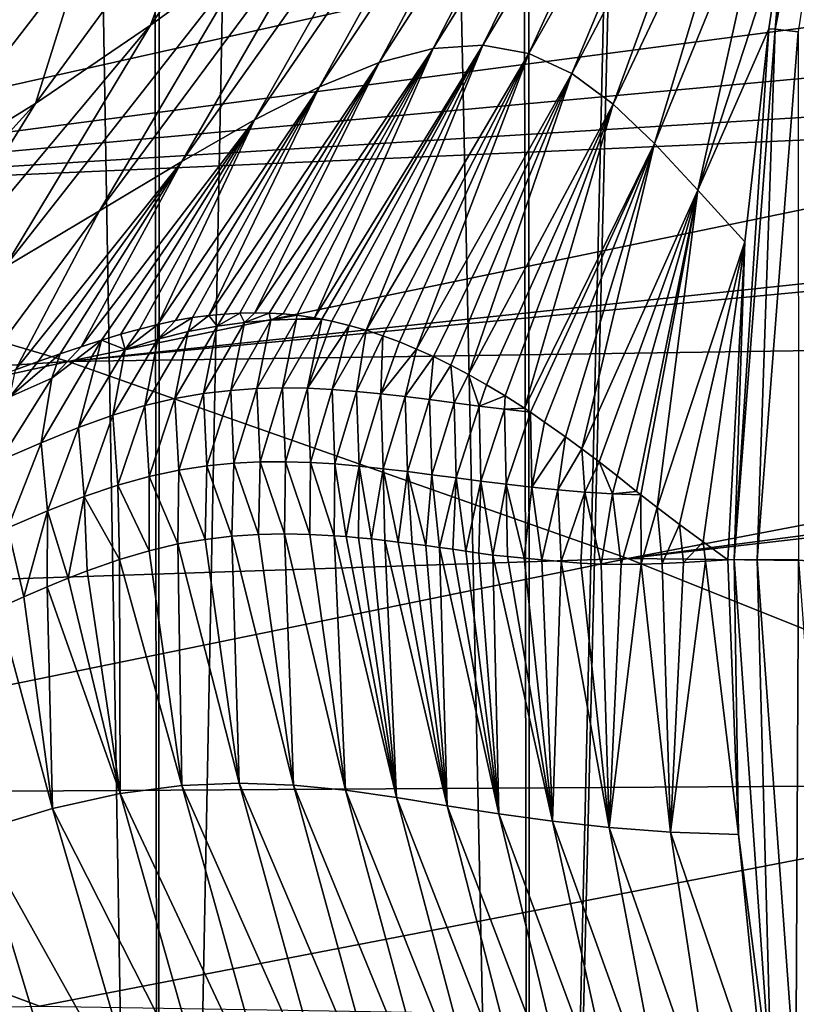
# Model space of a CAD drawing. Header units: metres. Extents: x -106 to 264, y -111 to 81.
# Tile 408 of 549: x 184.88 to 187.17, y 35.23 to 38.13. Entities that reach past the tile are written whole.
import ezdxf

# ---------------------------------------------------------------- set-up
doc = ezdxf.new("R2010")
doc.units = ezdxf.units.M
doc.layers.add('solid_20422013', color=7, linetype='CONTINUOUS')

msp = doc.modelspace()

# ---------------------------------------------------------------- linework, layer by layer
at = {"layer": 'solid_20422013'}
for points in [[(184.356003, 80.599998, -6.651483), (185.235855, 80.599998, -8.424852), (184.396774, 28.6, -6.74699)], [(184.403824, 80.599998, 6.762979), (184.396591, 28.6, 6.74657), (185.292847, 28.6, 8.523974)], [(185.235855, 80.599998, -8.424852), (185.293045, 28.6, -8.524329), (184.396774, 28.6, -6.74699)], [(185.296204, 80.599998, 8.528988), (184.403824, 80.599998, 6.762979), (185.292847, 28.6, 8.523974)], [(185.235855, 80.599998, -8.424852), (186.306625, 80.599998, -10.073905), (185.293045, 28.6, -8.524329)], [(185.296204, 80.599998, 8.528988), (185.292847, 28.6, 8.523974), (186.382919, 28.6, 10.176676)], [(186.306625, 80.599998, -10.073905), (186.383133, 28.6, -10.176958), (185.293045, 28.6, -8.524329)], [(186.374359, 80.599998, 10.165876), (185.296204, 80.599998, 8.528988), (186.382919, 28.6, 10.176676)], [(186.306625, 80.599998, -10.073905), (187.568237, 80.599998, -11.595023), (186.383133, 28.6, -10.176958)], [(187.637299, 80.599998, 11.668878), (186.374359, 80.599998, 10.165876), (186.382919, 28.6, 10.176676)], [(187.637299, 80.599998, 11.668878), (186.382919, 28.6, 10.176676), (187.667664, 28.6, 11.699088)], [(187.568237, 80.599998, -11.595023), (187.667862, 28.6, -11.699291), (186.383133, 28.6, -10.176958)], [(187.105606, 38.101616, 30.809227), (187.313553, 39.323357, 30.999418), (187.409348, 39.635288, 30.809227)], [(187.105606, 38.101616, 30.809227), (187.409348, 39.635288, 30.809227), (187.173203, 38.093044, 30.59314)], [(187.105606, 38.101616, 30.809227), (187.132568, 38.405846, 30.990236), (187.313553, 39.323357, 30.999418)], [(186.767151, 39.114239, 73.139076), (186.246445, 38.054749, 72.723152), (186.100281, 38.044888, 78.532784)], [(186.631805, 39.07378, 79.002907), (186.767151, 39.114239, 73.139076), (186.100281, 38.044888, 78.532784)], [(186.767151, 39.114239, 73.139076), (186.874359, 39.104702, 66.920921), (186.246445, 38.054749, 72.723152)], [(186.874359, 39.104702, 66.920921), (186.381165, 38.029926, 66.556061), (186.246445, 38.054749, 72.723152)], [(186.874359, 39.104702, 66.920921), (186.954865, 39.043644, 60.33374), (186.381165, 38.029926, 66.556061)], [(186.631805, 39.07378, 79.002907), (186.100281, 38.044888, 78.532784), (185.940765, 38.003017, 84.038231)], [(186.469742, 38.989361, 84.562836), (186.631805, 39.07378, 79.002907), (185.940765, 38.003017, 84.038231)], [(186.954865, 39.043644, 60.33374), (186.507355, 37.970589, 60.020836), (186.381165, 38.029926, 66.556061)], [(186.954865, 39.043644, 60.33374), (187.014481, 38.936615, 53.418709), (186.507355, 37.970589, 60.020836)], [(186.469742, 38.989361, 84.562836), (185.940765, 38.003017, 84.038231), (185.766006, 37.931877, 89.293762)], [(186.282394, 38.867088, 89.869858), (186.469742, 38.989361, 84.562836), (185.766006, 37.931877, 89.293762)], [(187.014481, 38.936615, 53.418709), (186.629318, 37.880745, 53.164337), (186.507355, 37.970589, 60.020836)], [(187.014481, 38.936615, 53.418709), (187.059402, 38.789833, 46.219666), (186.629318, 37.880745, 53.164337)], [(186.282394, 38.867088, 89.869858), (185.766006, 37.931877, 89.293762), (185.574066, 37.834198, 94.353264)], [(186.071136, 38.713058, 94.97422), (186.282394, 38.867088, 89.869858), (185.574066, 37.834198, 94.353264)], [(185.78125, 38.844093, 109.082207), (185.56871, 38.331142, 104.6604), (185.268814, 38.112942, 109.244797)], [(185.78125, 38.844093, 109.082207), (185.268814, 38.112942, 109.244797), (185.44281, 38.583443, 113.449364)], [(181.760635, 37.977787, 163.616852), (185.165115, 38.810192, 162.396759), (180.205383, 38.220261, 159.622284)], [(185.478119, 38.735996, 163.150009), (185.165115, 38.810192, 162.396759), (181.760635, 37.977787, 163.616852)], [(187.059402, 38.789833, 46.219666), (186.751434, 37.764748, 46.034779), (186.629318, 37.880745, 53.164337)], [(187.059402, 38.789833, 46.219666), (187.096405, 38.610409, 38.747887), (186.751434, 37.764748, 46.034779)], [(184.63942, 38.066643, 121.571335), (184.816299, 38.506237, 124.329361), (185.270706, 38.764923, 120.689392)], [(185.067917, 38.323917, 117.623337), (184.63942, 38.066643, 121.571335), (185.270706, 38.764923, 120.689392)], [(185.882339, 38.63348, 164.120911), (185.478119, 38.735996, 163.150009), (181.760635, 37.977787, 163.616852)], [(186.071136, 38.713058, 94.97422), (185.574066, 37.834198, 94.353264), (185.360733, 37.712158, 99.250496)], [(185.834671, 38.532791, 99.903732), (186.071136, 38.713058, 94.97422), (185.360733, 37.712158, 99.250496)], [(185.882339, 38.63348, 164.120911), (181.760635, 37.977787, 163.616852), (186.675385, 38.411766, 166.021179)], [(187.096405, 38.610409, 38.747887), (186.878693, 37.627983, 38.644104), (186.751434, 37.764748, 46.034779)], [(187.096405, 38.610409, 38.747887), (187.132568, 38.405846, 30.990236), (186.878693, 37.627983, 38.644104)], [(185.44281, 38.583443, 113.449364), (185.268814, 38.112942, 109.244797), (184.930481, 37.883015, 113.657433)], [(185.44281, 38.583443, 113.449364), (184.930481, 37.883015, 113.657433), (185.067917, 38.323917, 117.623337)], [(185.834671, 38.532791, 99.903732), (185.360733, 37.712158, 99.250496), (185.118317, 37.567131, 103.989243)], [(185.56871, 38.331142, 104.6604), (185.834671, 38.532791, 99.903732), (185.118317, 37.567131, 103.989243)], [(186.675385, 38.411766, 166.021179), (181.760635, 37.977787, 163.616852), (186.805878, 38.37281, 166.333374)], [(187.132568, 38.405846, 30.990236), (187.087219, 38.102119, 30.986822), (186.878693, 37.627983, 38.644104)], [(187.105606, 38.101616, 30.809227), (187.087219, 38.102119, 30.986822), (187.132568, 38.405846, 30.990236)], [(186.805878, 38.37281, 166.333374), (181.760635, 37.977787, 163.616852), (183.388794, 37.60696, 167.547226)], [(187.517456, 38.148903, 168.033035), (186.805878, 38.37281, 166.333374), (183.388794, 37.60696, 167.547226)], [(185.067917, 38.323917, 117.623337), (184.930481, 37.883015, 113.657433), (184.544754, 37.645168, 117.885834)], [(185.067917, 38.323917, 117.623337), (184.544754, 37.645168, 117.885834), (184.63942, 38.066643, 121.571335)], [(185.56871, 38.331142, 104.6604), (185.118317, 37.567131, 103.989243), (184.838913, 37.400417, 108.570854)], [(185.268814, 38.112942, 109.244797), (185.56871, 38.331142, 104.6604), (184.838913, 37.400417, 108.570854)], [(187.897278, 38.021812, 168.938217), (187.517456, 38.148903, 168.033035), (183.388794, 37.60696, 167.547226)], [(185.268814, 38.112942, 109.244797), (184.838913, 37.400417, 108.570854), (184.514572, 37.213326, 112.996666)], [(184.930481, 37.883015, 113.657433), (185.268814, 38.112942, 109.244797), (184.514572, 37.213326, 112.996666)], [(187.087219, 38.102119, 30.986822), (187.016327, 37.475719, 30.979183), (186.878693, 37.627983, 38.644104)], [(186.985077, 36.540726, 30.808361), (187.016327, 37.475719, 30.979183), (187.087219, 38.102119, 30.986822)], [(186.985077, 36.540726, 30.808361), (187.087219, 38.102119, 30.986822), (187.105606, 38.101616, 30.809227)], [(187.105606, 38.101616, 30.809227), (187.053497, 36.540409, 30.592138), (186.985077, 36.540726, 30.808361)], [(187.105606, 38.101616, 30.809227), (187.173203, 38.093044, 30.59314), (187.053497, 36.540409, 30.592138)], [(187.173203, 38.093044, 30.59314), (187.174149, 36.53986, 30.390001), (187.053497, 36.540409, 30.592138)], [(185.574966, 37.266869, 83.711479), (185.940765, 38.003017, 84.038231), (186.100281, 38.044888, 78.532784)], [(185.617371, 37.266113, 82.198822), (185.574966, 37.266869, 83.711479), (186.100281, 38.044888, 78.532784)], [(185.658585, 37.263546, 80.69146), (185.617371, 37.266113, 82.198822), (186.100281, 38.044888, 78.532784)], [(185.698761, 37.259468, 79.192299), (185.658585, 37.263546, 80.69146), (186.100281, 38.044888, 78.532784)], [(185.751022, 37.251907, 77.201698), (185.698761, 37.259468, 79.192299), (186.100281, 38.044888, 78.532784)], [(185.751022, 37.251907, 77.201698), (186.100281, 38.044888, 78.532784), (186.246445, 38.054749, 72.723152)], [(185.772079, 37.248123, 76.387856), (185.751022, 37.251907, 77.201698), (186.246445, 38.054749, 72.723152)], [(185.802216, 37.241962, 75.212036), (185.772079, 37.248123, 76.387856), (186.246445, 38.054749, 72.723152)], [(185.852692, 37.229698, 73.215675), (185.802216, 37.241962, 75.212036), (186.246445, 38.054749, 72.723152)], [(185.902481, 37.215553, 71.222992), (185.852692, 37.229698, 73.215675), (186.246445, 38.054749, 72.723152)], [(185.902481, 37.215553, 71.222992), (186.246445, 38.054749, 72.723152), (186.381165, 38.029926, 66.556061)], [(187.897278, 38.021812, 168.938217), (183.388794, 37.60696, 167.547226), (188.229523, 37.906487, 169.728973)], [(185.951874, 37.199451, 69.225388), (185.902481, 37.215553, 71.222992), (186.381165, 38.029926, 66.556061)], [(186.001328, 37.18108, 67.207123), (185.951874, 37.199451, 69.225388), (186.381165, 38.029926, 66.556061)], [(186.051117, 37.160408, 65.161415), (186.001328, 37.18108, 67.207123), (186.381165, 38.029926, 66.556061)], [(186.051117, 37.160408, 65.161415), (186.381165, 38.029926, 66.556061), (186.507355, 37.970589, 60.020836)], [(185.440277, 37.258938, 88.275047), (185.766006, 37.931877, 89.293762), (185.940765, 38.003017, 84.038231)], [(185.486465, 37.263229, 86.750046), (185.440277, 37.258938, 88.275047), (185.940765, 38.003017, 84.038231)], [(185.531342, 37.265877, 85.228706), (185.486465, 37.263229, 86.750046), (185.940765, 38.003017, 84.038231)], [(185.574966, 37.266869, 83.711479), (185.531342, 37.265877, 85.228706), (185.940765, 38.003017, 84.038231)], [(186.101242, 37.138008, 63.100803), (186.051117, 37.160408, 65.161415), (186.507355, 37.970589, 60.020836)], [(186.152039, 37.113281, 61.009983), (186.101242, 37.138008, 63.100803), (186.507355, 37.970589, 60.020836)], [(186.203903, 37.08551, 58.87138), (186.152039, 37.113281, 61.009983), (186.507355, 37.970589, 60.020836)], [(186.203903, 37.08551, 58.87138), (186.507355, 37.970589, 60.020836), (186.629318, 37.880745, 53.164337)], [(185.290329, 37.23259, 92.899612), (185.574066, 37.834198, 94.353264), (185.766006, 37.931877, 89.293762)], [(185.342377, 37.243874, 91.352539), (185.290329, 37.23259, 92.899612), (185.766006, 37.931877, 89.293762)], [(185.392426, 37.252689, 89.807747), (185.342377, 37.243874, 91.352539), (185.766006, 37.931877, 89.293762)], [(185.440277, 37.258938, 88.275047), (185.392426, 37.252689, 89.807747), (185.766006, 37.931877, 89.293762)], [(183.388794, 37.60696, 167.547226), (188.442719, 37.830528, 170.235687), (188.229523, 37.906487, 169.728973)], [(184.930481, 37.883015, 113.657433), (184.514572, 37.213326, 112.996666), (184.134995, 37.007423, 117.257698)], [(184.544754, 37.645168, 117.885834), (184.930481, 37.883015, 113.657433), (184.134995, 37.007423, 117.257698)], [(186.257065, 37.05518, 56.689842), (186.203903, 37.08551, 58.87138), (186.629318, 37.880745, 53.164337)], [(186.311691, 37.022484, 54.468811), (186.257065, 37.05518, 56.689842), (186.629318, 37.880745, 53.164337)], [(186.368195, 36.986206, 52.188629), (186.311691, 37.022484, 54.468811), (186.629318, 37.880745, 53.164337)], [(186.368195, 36.986206, 52.188629), (186.629318, 37.880745, 53.164337), (186.751434, 37.764748, 46.034779)], [(185.064331, 37.167263, 98.964546), (185.360733, 37.712158, 99.250496), (185.574066, 37.834198, 94.353264)], [(185.124039, 37.186527, 97.46492), (185.064331, 37.167263, 98.964546), (185.574066, 37.834198, 94.353264)], [(185.181168, 37.203709, 95.959526), (185.124039, 37.186527, 97.46492), (185.574066, 37.834198, 94.353264)], [(185.236496, 37.21909, 94.438698), (185.181168, 37.203709, 95.959526), (185.574066, 37.834198, 94.353264)], [(185.290329, 37.23259, 92.899612), (185.236496, 37.21909, 94.438698), (185.574066, 37.834198, 94.353264)], [(183.388794, 37.60696, 167.547226), (185.026138, 37.123745, 171.45134), (188.442719, 37.830528, 170.235687)], [(189.165802, 37.562443, 171.947693), (188.442719, 37.830528, 170.235687), (185.026138, 37.123745, 171.45134)], [(186.385941, 36.974216, 51.47691), (186.368195, 36.986206, 52.188629), (186.751434, 37.764748, 46.034779)], [(186.42717, 36.94537, 49.832722), (186.385941, 36.974216, 51.47691), (186.751434, 37.764748, 46.034779)], [(186.488907, 36.901722, 47.419525), (186.42717, 36.94537, 49.832722), (186.751434, 37.764748, 46.034779)], [(186.537354, 36.866623, 45.564617), (186.488907, 36.901722, 47.419525), (186.751434, 37.764748, 46.034779)], [(186.537354, 36.866623, 45.564617), (186.751434, 37.764748, 46.034779), (186.878693, 37.627983, 38.644104)], [(184.871765, 37.099403, 103.329681), (185.118317, 37.567131, 103.989243), (185.360733, 37.712158, 99.250496)], [(184.937912, 37.123432, 101.906952), (184.871765, 37.099403, 103.329681), (185.360733, 37.712158, 99.250496)], [(185.002213, 37.146152, 100.448563), (184.937912, 37.123432, 101.906952), (185.360733, 37.712158, 99.250496)], [(185.064331, 37.167263, 98.964546), (185.002213, 37.146152, 100.448563), (185.360733, 37.712158, 99.250496)], [(183.388794, 37.60696, 167.547226), (180.007736, 36.796169, 168.741653), (185.026138, 37.123745, 171.45134)], [(186.588058, 36.828609, 43.658806), (186.537354, 36.866623, 45.564617), (186.878693, 37.627983, 38.644104)], [(186.641571, 36.786934, 41.690998), (186.588058, 36.828609, 43.658806), (186.878693, 37.627983, 38.644104)], [(186.698471, 36.741657, 39.658546), (186.641571, 36.786934, 41.690998), (186.878693, 37.627983, 38.644104)], [(186.711151, 36.731613, 39.215515), (186.698471, 36.741657, 39.658546), (186.878693, 37.627983, 38.644104)], [(186.759216, 36.693905, 37.569767), (186.711151, 36.731613, 39.215515), (186.878693, 37.627983, 38.644104)], [(186.759216, 36.693905, 37.569767), (186.878693, 37.627983, 38.644104), (187.016327, 37.475719, 30.979183)], [(184.733215, 37.04731, 106.072693), (184.838913, 37.400417, 108.570854), (185.118317, 37.567131, 103.989243)], [(184.871765, 37.099403, 103.329681), (184.733215, 37.04731, 106.072693), (185.118317, 37.567131, 103.989243)], [(189.165802, 37.562443, 171.947693), (185.026138, 37.123745, 171.45134), (189.262726, 37.525364, 172.176163)], [(185.026138, 37.123745, 171.45134), (190.090363, 37.197964, 174.118713), (189.262726, 37.525364, 172.176163)], [(186.824295, 36.644112, 35.424767), (186.759216, 36.693905, 37.569767), (187.016327, 37.475719, 30.979183)], [(186.894119, 36.592758, 33.223557), (186.824295, 36.644112, 35.424767), (187.016327, 37.475719, 30.979183)], [(186.894119, 36.592758, 33.223557), (187.016327, 37.475719, 30.979183), (186.967117, 36.540428, 30.966253)], [(186.985077, 36.540726, 30.808361), (186.967117, 36.540428, 30.966253), (187.016327, 37.475719, 30.979183)], [(185.289978, 37.189003, 92.22113), (185.342377, 37.243874, 91.352539), (185.392426, 37.252689, 89.807747)], [(185.289978, 37.189003, 92.22113), (185.392426, 37.252689, 89.807747), (185.379517, 37.211727, 89.582527)], [(185.379517, 37.211727, 89.582527), (185.392426, 37.252689, 89.807747), (185.440277, 37.258938, 88.275047)], [(185.379517, 37.211727, 89.582527), (185.440277, 37.258938, 88.275047), (185.464157, 37.227886, 86.943733)], [(185.464157, 37.227886, 86.943733), (185.440277, 37.258938, 88.275047), (185.486465, 37.263229, 86.750046)], [(185.464157, 37.227886, 86.943733), (185.486465, 37.263229, 86.750046), (185.531342, 37.265877, 85.228706)], [(185.464157, 37.227886, 86.943733), (185.531342, 37.265877, 85.228706), (185.544937, 37.238766, 84.304794)], [(185.544937, 37.238766, 84.304794), (185.531342, 37.265877, 85.228706), (185.574966, 37.266869, 83.711479)], [(185.544937, 37.238766, 84.304794), (185.574966, 37.266869, 83.711479), (185.617371, 37.266113, 82.198822)], [(185.544937, 37.238766, 84.304794), (185.617371, 37.266113, 82.198822), (185.622711, 37.245319, 81.665749)], [(185.622711, 37.245319, 81.665749), (185.617371, 37.266113, 82.198822), (185.658585, 37.263546, 80.69146)], [(185.622711, 37.245319, 81.665749), (185.658585, 37.263546, 80.69146), (185.698761, 37.259468, 79.192299)], [(185.622711, 37.245319, 81.665749), (185.698761, 37.259468, 79.192299), (185.698212, 37.248219, 79.026627)], [(185.698212, 37.248219, 79.026627), (185.698761, 37.259468, 79.192299), (185.751022, 37.251907, 77.201698)], [(185.194275, 37.158798, 94.859352), (185.236496, 37.21909, 94.438698), (185.290329, 37.23259, 92.899612)], [(185.194275, 37.158798, 94.859352), (185.290329, 37.23259, 92.899612), (185.289978, 37.189003, 92.22113)], [(185.289978, 37.189003, 92.22113), (185.290329, 37.23259, 92.899612), (185.342377, 37.243874, 91.352539)], [(185.464157, 37.227886, 86.943733), (185.424164, 37.029102, 86.0783), (185.340393, 37.014587, 88.739944)], [(185.379517, 37.211727, 89.582527), (185.464157, 37.227886, 86.943733), (185.340393, 37.014587, 88.739944)], [(185.544937, 37.238766, 84.304794), (185.504333, 37.038624, 83.416443), (185.424164, 37.029102, 86.0783)], [(185.464157, 37.227886, 86.943733), (185.544937, 37.238766, 84.304794), (185.424164, 37.029102, 86.0783)], [(185.622711, 37.245319, 81.665749), (185.581665, 37.043995, 80.754417), (185.504333, 37.038624, 83.416443)], [(185.544937, 37.238766, 84.304794), (185.622711, 37.245319, 81.665749), (185.504333, 37.038624, 83.416443)], [(185.698212, 37.248219, 79.026627), (185.65683, 37.045891, 78.092278), (185.581665, 37.043995, 80.754417)], [(185.622711, 37.245319, 81.665749), (185.698212, 37.248219, 79.026627), (185.581665, 37.043995, 80.754417)], [(185.698212, 37.248219, 79.026627), (185.772079, 37.248123, 76.387856), (185.65683, 37.045891, 78.092278)], [(185.65683, 37.045891, 78.092278), (185.772079, 37.248123, 76.387856), (185.730392, 37.044842, 75.430038)], [(185.698212, 37.248219, 79.026627), (185.751022, 37.251907, 77.201698), (185.772079, 37.248123, 76.387856)], [(185.730392, 37.044842, 75.430038), (185.772079, 37.248123, 76.387856), (185.802216, 37.241962, 75.212036)], [(185.730392, 37.044842, 75.430038), (185.802216, 37.241962, 75.212036), (185.852692, 37.229698, 73.215675)], [(185.730392, 37.044842, 75.430038), (185.852692, 37.229698, 73.215675), (185.802795, 37.041332, 72.767731)], [(185.802795, 37.041332, 72.767731), (185.852692, 37.229698, 73.215675), (185.902481, 37.215553, 71.222992)], [(185.026138, 37.123745, 171.45134), (186.672852, 36.543736, 175.342682), (190.090363, 37.197964, 174.118713)], [(185.124039, 37.186527, 97.46492), (185.181168, 37.203709, 95.959526), (185.194275, 37.158798, 94.859352)], [(185.194275, 37.158798, 94.859352), (185.181168, 37.203709, 95.959526), (185.236496, 37.21909, 94.438698)], [(185.379517, 37.211727, 89.582527), (185.340393, 37.014587, 88.739944), (185.252014, 36.993782, 91.401314)], [(185.289978, 37.189003, 92.22113), (185.379517, 37.211727, 89.582527), (185.252014, 36.993782, 91.401314)], [(185.802795, 37.041332, 72.767731), (185.902481, 37.215553, 71.222992), (185.874512, 37.035828, 70.10537)], [(185.874512, 37.035828, 70.10537), (185.902481, 37.215553, 71.222992), (185.951874, 37.199451, 69.225388)], [(185.874512, 37.035828, 70.10537), (185.951874, 37.199451, 69.225388), (185.945923, 37.02879, 67.442978)], [(185.945923, 37.02879, 67.442978), (185.951874, 37.199451, 69.225388), (186.001328, 37.18108, 67.207123)], [(190.465347, 37.042206, 175.000534), (190.090363, 37.197964, 174.118713), (186.672852, 36.543736, 175.342682)], [(185.124039, 37.186527, 97.46492), (185.056671, 36.929283, 96.722694), (184.946762, 36.884781, 99.38237)], [(184.978363, 37.074444, 100.133858), (185.124039, 37.186527, 97.46492), (184.946762, 36.884781, 99.38237)], [(184.978363, 37.074444, 100.133858), (185.064331, 37.167263, 98.964546), (185.124039, 37.186527, 97.46492)], [(184.978363, 37.074444, 100.133858), (185.002213, 37.146152, 100.448563), (185.064331, 37.167263, 98.964546)], [(185.124039, 37.186527, 97.46492), (185.194275, 37.158798, 94.859352), (185.056671, 36.929283, 96.722694)], [(185.289978, 37.189003, 92.22113), (185.252014, 36.993782, 91.401314), (185.157898, 36.965565, 94.062286)], [(185.194275, 37.158798, 94.859352), (185.289978, 37.189003, 92.22113), (185.157898, 36.965565, 94.062286)], [(185.945923, 37.02879, 67.442978), (186.001328, 37.18108, 67.207123), (186.051117, 37.160408, 65.161415)], [(184.854553, 37.020096, 102.769852), (184.937912, 37.123432, 101.906952), (185.002213, 37.146152, 100.448563)], [(184.854553, 37.020096, 102.769852), (185.002213, 37.146152, 100.448563), (184.978363, 37.074444, 100.133858)], [(185.194275, 37.158798, 94.859352), (185.157898, 36.965565, 94.062286), (185.056671, 36.929283, 96.722694)], [(185.945923, 37.02879, 67.442978), (186.051117, 37.160408, 65.161415), (186.017365, 37.020615, 64.780571)], [(186.017365, 37.020615, 64.780571), (186.051117, 37.160408, 65.161415), (186.101242, 37.138008, 63.100803)], [(186.017365, 37.020615, 64.780571), (186.101242, 37.138008, 63.100803), (186.089172, 37.011654, 62.118149)], [(186.089172, 37.011654, 62.118149), (186.101242, 37.138008, 63.100803), (186.152039, 37.113281, 61.009983)], [(180.007736, 36.796169, 168.741653), (181.632431, 36.377041, 172.639023), (185.026138, 37.123745, 171.45134)], [(185.026138, 37.123745, 171.45134), (181.632431, 36.377041, 172.639023), (186.672852, 36.543736, 175.342682)], [(184.854553, 37.020096, 102.769852), (184.871765, 37.099403, 103.329681), (184.937912, 37.123432, 101.906952)], [(186.089172, 37.011654, 62.118149), (186.152039, 37.113281, 61.009983), (186.161667, 37.00222, 59.455727)], [(186.161667, 37.00222, 59.455727), (186.152039, 37.113281, 61.009983), (186.203903, 37.08551, 58.87138)], [(186.161667, 37.00222, 59.455727), (186.203903, 37.08551, 58.87138), (186.235123, 36.99258, 56.79332)], [(186.235123, 36.99258, 56.79332), (186.203903, 37.08551, 58.87138), (186.257065, 37.05518, 56.689842)], [(184.978363, 37.074444, 100.133858), (184.946762, 36.884781, 99.38237), (184.826309, 36.831966, 102.041161)], [(184.854553, 37.020096, 102.769852), (184.978363, 37.074444, 100.133858), (184.826309, 36.831966, 102.041161)], [(186.235123, 36.99258, 56.79332), (186.257065, 37.05518, 56.689842), (186.311691, 37.022484, 54.468811)], [(185.340393, 37.014587, 88.739944), (185.424164, 37.029102, 86.0783), (185.351364, 36.803982, 87.665527)], [(185.424164, 37.029102, 86.0783), (185.43425, 36.816483, 84.974442), (185.351364, 36.803982, 87.665527)], [(185.424164, 37.029102, 86.0783), (185.504333, 37.038624, 83.416443), (185.43425, 36.816483, 84.974442)], [(185.504333, 37.038624, 83.416443), (185.513748, 36.824291, 82.283089), (185.43425, 36.816483, 84.974442)], [(185.504333, 37.038624, 83.416443), (185.581665, 37.043995, 80.754417), (185.513748, 36.824291, 82.283089)], [(185.581665, 37.043995, 80.754417), (185.590591, 36.828167, 79.591537), (185.513748, 36.824291, 82.283089)], [(185.581665, 37.043995, 80.754417), (185.65683, 37.045891, 78.092278), (185.590591, 36.828167, 79.591537)], [(185.65683, 37.045891, 78.092278), (185.66539, 36.828758, 76.899841), (185.590591, 36.828167, 79.591537)], [(185.65683, 37.045891, 78.092278), (185.730392, 37.044842, 75.430038), (185.66539, 36.828758, 76.899841)], [(185.730392, 37.044842, 75.430038), (185.738632, 36.826572, 74.208023), (185.66539, 36.828758, 76.899841)], [(185.730392, 37.044842, 75.430038), (185.802795, 37.041332, 72.767731), (185.738632, 36.826572, 74.208023)], [(185.802795, 37.041332, 72.767731), (185.81076, 36.822109, 71.516106), (185.738632, 36.826572, 74.208023)], [(185.802795, 37.041332, 72.767731), (185.874512, 37.035828, 70.10537), (185.81076, 36.822109, 71.516106)], [(185.874512, 37.035828, 70.10537), (185.882187, 36.815857, 68.824104), (185.81076, 36.822109, 71.516106)], [(185.874512, 37.035828, 70.10537), (185.945923, 37.02879, 67.442978), (185.882187, 36.815857, 68.824104)], [(185.945923, 37.02879, 67.442978), (185.953278, 36.808273, 66.13205), (185.882187, 36.815857, 68.824104)], [(185.945923, 37.02879, 67.442978), (186.017365, 37.020615, 64.780571), (185.953278, 36.808273, 66.13205)], [(186.017365, 37.020615, 64.780571), (186.024353, 36.799747, 63.439941), (185.953278, 36.808273, 66.13205)], [(186.017365, 37.020615, 64.780571), (186.089172, 37.011654, 62.118149), (186.024353, 36.799747, 63.439941)], [(186.235123, 36.99258, 56.79332), (186.311691, 37.022484, 54.468811), (186.309814, 36.983002, 54.130932)], [(186.309814, 36.983002, 54.130932), (186.311691, 37.022484, 54.468811), (186.368195, 36.986206, 52.188629)], [(190.465347, 37.042206, 175.000534), (186.672852, 36.543736, 175.342682), (190.580139, 36.99366, 175.27066)], [(185.157898, 36.965565, 94.062286), (185.252014, 36.993782, 91.401314), (185.171844, 36.760036, 93.046585)], [(185.252014, 36.993782, 91.401314), (185.264252, 36.785614, 90.35627), (185.171844, 36.760036, 93.046585)], [(185.252014, 36.993782, 91.401314), (185.340393, 37.014587, 88.739944), (185.264252, 36.785614, 90.35627)], [(185.340393, 37.014587, 88.739944), (185.351364, 36.803982, 87.665527), (185.264252, 36.785614, 90.35627)], [(186.089172, 37.011654, 62.118149), (186.095718, 36.790623, 60.747799), (186.024353, 36.799747, 63.439941)], [(186.089172, 37.011654, 62.118149), (186.161667, 37.00222, 59.455727), (186.095718, 36.790623, 60.747799)], [(186.161667, 37.00222, 59.455727), (186.167664, 36.781208, 58.05563), (186.095718, 36.790623, 60.747799)], [(186.161667, 37.00222, 59.455727), (186.235123, 36.99258, 56.79332), (186.167664, 36.781208, 58.05563)], [(186.235123, 36.99258, 56.79332), (186.240494, 36.771786, 55.363449), (186.167664, 36.781208, 58.05563)], [(186.235123, 36.99258, 56.79332), (186.309814, 36.983002, 54.130932), (186.240494, 36.771786, 55.363449)], [(186.672852, 36.543736, 175.342682), (191.739288, 36.486408, 177.984573), (190.580139, 36.99366, 175.27066)], [(185.056671, 36.929283, 96.722694), (185.157898, 36.965565, 94.062286), (185.072891, 36.726414, 95.736359)], [(185.157898, 36.965565, 94.062286), (185.171844, 36.760036, 93.046585), (185.072891, 36.726414, 95.736359)], [(186.309814, 36.983002, 54.130932), (186.314484, 36.762615, 52.671265), (186.240494, 36.771786, 55.363449)], [(186.309814, 36.983002, 54.130932), (186.368195, 36.986206, 52.188629), (186.385941, 36.974216, 51.47691)], [(186.309814, 36.983002, 54.130932), (186.385941, 36.974216, 51.47691), (186.314484, 36.762615, 52.671265)], [(186.314484, 36.762615, 52.671265), (186.385941, 36.974216, 51.47691), (186.389908, 36.753933, 49.979092)], [(186.389908, 36.753933, 49.979092), (186.385941, 36.974216, 51.47691), (186.42717, 36.94537, 49.832722)], [(186.389908, 36.753933, 49.979092), (186.42717, 36.94537, 49.832722), (186.488907, 36.901722, 47.419525)], [(184.946762, 36.884781, 99.38237), (185.056671, 36.929283, 96.722694), (184.965897, 36.684368, 98.425468)], [(185.056671, 36.929283, 96.722694), (185.072891, 36.726414, 95.736359), (184.965897, 36.684368, 98.425468)], [(184.826309, 36.831966, 102.041161), (184.946762, 36.884781, 99.38237), (184.849136, 36.633873, 101.113762)], [(184.946762, 36.884781, 99.38237), (184.965897, 36.684368, 98.425468), (184.849136, 36.633873, 101.113762)], [(186.389908, 36.753933, 49.979092), (186.488907, 36.901722, 47.419525), (186.46701, 36.746029, 47.286942)], [(186.46701, 36.746029, 47.286942), (186.488907, 36.901722, 47.419525), (186.537354, 36.866623, 45.564617)], [(186.46701, 36.746029, 47.286942), (186.537354, 36.866623, 45.564617), (186.546082, 36.739315, 44.59483)], [(186.546082, 36.739315, 44.59483), (186.537354, 36.866623, 45.564617), (186.588058, 36.828609, 43.658806)], [(185.43425, 36.816483, 84.974442), (185.513748, 36.824291, 82.283089), (185.508118, 36.609509, 83.282784)], [(185.513748, 36.824291, 82.283089), (185.586105, 36.614811, 80.573563), (185.508118, 36.609509, 83.282784)], [(185.513748, 36.824291, 82.283089), (185.590591, 36.828167, 79.591537), (185.586105, 36.614811, 80.573563)], [(185.590591, 36.828167, 79.591537), (185.662766, 36.616375, 77.826813), (185.586105, 36.614811, 80.573563)], [(185.590591, 36.828167, 79.591537), (185.66539, 36.828758, 76.899841), (185.662766, 36.616375, 77.826813)], [(185.66539, 36.828758, 76.899841), (185.736816, 36.615051, 75.10376), (185.662766, 36.616375, 77.826813)], [(185.66539, 36.828758, 76.899841), (185.738632, 36.826572, 74.208023), (185.736816, 36.615051, 75.10376)], [(185.738632, 36.826572, 74.208023), (185.808365, 36.611107, 72.422791), (185.736816, 36.615051, 75.10376)], [(185.738632, 36.826572, 74.208023), (185.81076, 36.822109, 71.516106), (185.808365, 36.611107, 72.422791)], [(185.81076, 36.822109, 71.516106), (185.844223, 36.608364, 71.063965), (185.808365, 36.611107, 72.422791)], [(185.81076, 36.822109, 71.516106), (185.882187, 36.815857, 68.824104), (185.844223, 36.608364, 71.063965)], [(186.546082, 36.739315, 44.59483), (186.588058, 36.828609, 43.658806), (186.627396, 36.734249, 41.902767)], [(186.627396, 36.734249, 41.902767), (186.588058, 36.828609, 43.658806), (186.641571, 36.786934, 41.690998)], [(185.264252, 36.785614, 90.35627), (185.351364, 36.803982, 87.665527), (185.348892, 36.586731, 88.499435)], [(185.351364, 36.803982, 87.665527), (185.42955, 36.600266, 85.91452), (185.348892, 36.586731, 88.499435)], [(185.351364, 36.803982, 87.665527), (185.43425, 36.816483, 84.974442), (185.42955, 36.600266, 85.91452)], [(185.43425, 36.816483, 84.974442), (185.508118, 36.609509, 83.282784), (185.42955, 36.600266, 85.91452)], [(185.882187, 36.815857, 68.824104), (185.880753, 36.605198, 69.670563), (185.844223, 36.608364, 71.063965)], [(185.882187, 36.815857, 68.824104), (185.918457, 36.601585, 68.225365), (185.880753, 36.605198, 69.670563)], [(185.882187, 36.815857, 68.824104), (185.953278, 36.808273, 66.13205), (185.918457, 36.601585, 68.225365)], [(185.953278, 36.808273, 66.13205), (185.957413, 36.597332, 66.726814), (185.918457, 36.601585, 68.225365)], [(185.953278, 36.808273, 66.13205), (185.997299, 36.592548, 65.189789), (185.957413, 36.597332, 66.726814)], [(185.953278, 36.808273, 66.13205), (186.024353, 36.799747, 63.439941), (185.997299, 36.592548, 65.189789)], [(186.024353, 36.799747, 63.439941), (186.03772, 36.587391, 63.630848), (185.997299, 36.592548, 65.189789)], [(186.024353, 36.799747, 63.439941), (186.078232, 36.582066, 62.067722), (186.03772, 36.587391, 63.630848)], [(186.024353, 36.799747, 63.439941), (186.095718, 36.790623, 60.747799), (186.078232, 36.582066, 62.067722)], [(186.095718, 36.790623, 60.747799), (186.118378, 36.576767, 60.520473), (186.078232, 36.582066, 62.067722)], [(186.095718, 36.790623, 60.747799), (186.167664, 36.781208, 58.05563), (186.118378, 36.576767, 60.520473)], [(185.072891, 36.726414, 95.736359), (185.171844, 36.760036, 93.046585), (185.177368, 36.541328, 93.583977)], [(185.171844, 36.760036, 93.046585), (185.264252, 36.785614, 90.35627), (185.26413, 36.567047, 91.084465)], [(185.171844, 36.760036, 93.046585), (185.26413, 36.567047, 91.084465), (185.177368, 36.541328, 93.583977)], [(185.264252, 36.785614, 90.35627), (185.348892, 36.586731, 88.499435), (185.26413, 36.567047, 91.084465)], [(186.167664, 36.781208, 58.05563), (186.157379, 36.571144, 59.024384), (186.118378, 36.576767, 60.520473)], [(186.167664, 36.781208, 58.05563), (186.195755, 36.565262, 57.560535), (186.157379, 36.571144, 59.024384)], [(186.167664, 36.781208, 58.05563), (186.240494, 36.771786, 55.363449), (186.195755, 36.565262, 57.560535)], [(186.240494, 36.771786, 55.363449), (186.234634, 36.559513, 56.084061), (186.195755, 36.565262, 57.560535)], [(186.240494, 36.771786, 55.363449), (186.275238, 36.554195, 54.547722), (186.234634, 36.559513, 56.084061)], [(186.240494, 36.771786, 55.363449), (186.314484, 36.762615, 52.671265), (186.275238, 36.554195, 54.547722)], [(186.314484, 36.762615, 52.671265), (186.318954, 36.549526, 52.90192), (186.275238, 36.554195, 54.547722)], [(186.314484, 36.762615, 52.671265), (186.367188, 36.545071, 51.101936), (186.318954, 36.549526, 52.90192)], [(186.314484, 36.762615, 52.671265), (186.389908, 36.753933, 49.979092), (186.367188, 36.545071, 51.101936)], [(186.627396, 36.734249, 41.902767), (186.641571, 36.786934, 41.690998), (186.698471, 36.741657, 39.658546)], [(186.389908, 36.753933, 49.979092), (186.419937, 36.539951, 49.162331), (186.367188, 36.545071, 51.101936)], [(186.389908, 36.753933, 49.979092), (186.46701, 36.746029, 47.286942), (186.419937, 36.539951, 49.162331)], [(186.46701, 36.746029, 47.286942), (186.476105, 36.534794, 47.129429), (186.419937, 36.539951, 49.162331)], [(186.46701, 36.746029, 47.286942), (186.546082, 36.739315, 44.59483), (186.476105, 36.534794, 47.129429)], [(186.546082, 36.739315, 44.59483), (186.534485, 36.530331, 45.052155), (186.476105, 36.534794, 47.129429)], [(186.546082, 36.739315, 44.59483), (186.593719, 36.527359, 42.9814), (186.534485, 36.530331, 45.052155)], [(186.546082, 36.739315, 44.59483), (186.627396, 36.734249, 41.902767), (186.593719, 36.527359, 42.9814)], [(186.627396, 36.734249, 41.902767), (186.652573, 36.526592, 40.963211), (186.593719, 36.527359, 42.9814)], [(186.627396, 36.734249, 41.902767), (186.698471, 36.741657, 39.658546), (186.711151, 36.731613, 39.215515)], [(186.627396, 36.734249, 41.902767), (186.711151, 36.731613, 39.215515), (186.652573, 36.526592, 40.963211)], [(186.711151, 36.731613, 39.215515), (186.712265, 36.527309, 38.96096), (186.652573, 36.526592, 40.963211)], [(186.759216, 36.693905, 37.569767), (186.712265, 36.527309, 38.96096), (186.711151, 36.731613, 39.215515)], [(184.965897, 36.684368, 98.425468), (185.072891, 36.726414, 95.736359), (185.026581, 36.486465, 97.566406)], [(185.072891, 36.726414, 95.736359), (185.081802, 36.50779, 96.160767), (185.026581, 36.486465, 97.566406)], [(185.072891, 36.726414, 95.736359), (185.177368, 36.541328, 93.583977), (185.081802, 36.50779, 96.160767)], [(184.849136, 36.633873, 101.113762), (184.965897, 36.684368, 98.425468), (184.895493, 36.43158, 100.670616)], [(184.965897, 36.684368, 98.425468), (184.964371, 36.461128, 99.078629), (184.895493, 36.43158, 100.670616)], [(184.965897, 36.684368, 98.425468), (185.026581, 36.486465, 97.566406), (184.964371, 36.461128, 99.078629)], [(186.759216, 36.693905, 37.569767), (186.773438, 36.529163, 36.959553), (186.712265, 36.527309, 38.96096)], [(186.824295, 36.644112, 35.424767), (186.773438, 36.529163, 36.959553), (186.759216, 36.693905, 37.569767)], [(186.824295, 36.644112, 35.424767), (186.836212, 36.532043, 34.959564), (186.773438, 36.529163, 36.959553)], [(186.894119, 36.592758, 33.223557), (186.836212, 36.532043, 34.959564), (186.824295, 36.644112, 35.424767)], [(184.849136, 36.633873, 101.113762), (184.895493, 36.43158, 100.670616), (184.820435, 36.397655, 102.313217)], [(185.68869, 35.877304, 83.044403), (185.508118, 36.609509, 83.282784), (185.586105, 36.614811, 80.573563)], [(185.68869, 35.877304, 83.044403), (185.586105, 36.614811, 80.573563), (185.662766, 36.616375, 77.826813)], [(185.841858, 35.862049, 77.724571), (185.662766, 36.616375, 77.826813), (185.736816, 36.615051, 75.10376)], [(185.841858, 35.862049, 77.724571), (185.68869, 35.877304, 83.044403), (185.662766, 36.616375, 77.826813)], [(185.841858, 35.862049, 77.724571), (185.736816, 36.615051, 75.10376), (185.808365, 36.611107, 72.422791)], [(185.361023, 35.876194, 92.980667), (185.26413, 36.567047, 91.084465), (185.348892, 36.586731, 88.499435)], [(185.529602, 35.883209, 88.121773), (185.348892, 36.586731, 88.499435), (185.42955, 36.600266, 85.91452)], [(185.529602, 35.883209, 88.121773), (185.361023, 35.876194, 92.980667), (185.348892, 36.586731, 88.499435)], [(185.529602, 35.883209, 88.121773), (185.42955, 36.600266, 85.91452), (185.508118, 36.609509, 83.282784)], [(185.68869, 35.877304, 83.044403), (185.529602, 35.883209, 88.121773), (185.508118, 36.609509, 83.282784)], [(185.991867, 35.840729, 72.119812), (185.808365, 36.611107, 72.422791), (185.844223, 36.608364, 71.063965)], [(185.991867, 35.840729, 72.119812), (185.841858, 35.862049, 77.724571), (185.808365, 36.611107, 72.422791)], [(185.991867, 35.840729, 72.119812), (185.844223, 36.608364, 71.063965), (185.880753, 36.605198, 69.670563)], [(185.991867, 35.840729, 72.119812), (185.880753, 36.605198, 69.670563), (185.918457, 36.601585, 68.225365)], [(185.991867, 35.840729, 72.119812), (185.918457, 36.601585, 68.225365), (185.957413, 36.597332, 66.726814)], [(186.141403, 35.816593, 66.184555), (185.957413, 36.597332, 66.726814), (185.997299, 36.592548, 65.189789)], [(186.141403, 35.816593, 66.184555), (185.991867, 35.840729, 72.119812), (185.957413, 36.597332, 66.726814)], [(186.141403, 35.816593, 66.184555), (185.997299, 36.592548, 65.189789), (186.03772, 36.587391, 63.630848)], [(186.141403, 35.816593, 66.184555), (186.03772, 36.587391, 63.630848), (186.078232, 36.582066, 62.067722)], [(186.894119, 36.592758, 33.223557), (186.900726, 36.535839, 32.961594), (186.836212, 36.532043, 34.959564)], [(186.894119, 36.592758, 33.223557), (186.967117, 36.540428, 30.966253), (186.900726, 36.535839, 32.961594)], [(185.361023, 35.876194, 92.980667), (185.177368, 36.541328, 93.583977), (185.26413, 36.567047, 91.084465)], [(186.141403, 35.816593, 66.184555), (186.078232, 36.582066, 62.067722), (186.118378, 36.576767, 60.520473)], [(186.293167, 35.792835, 59.874722), (186.118378, 36.576767, 60.520473), (186.157379, 36.571144, 59.024384)], [(186.293167, 35.792835, 59.874722), (186.141403, 35.816593, 66.184555), (186.118378, 36.576767, 60.520473)], [(186.293167, 35.792835, 59.874722), (186.157379, 36.571144, 59.024384), (186.195755, 36.565262, 57.560535)], [(186.293167, 35.792835, 59.874722), (186.195755, 36.565262, 57.560535), (186.234634, 36.559513, 56.084061)], [(186.293167, 35.792835, 59.874722), (186.234634, 36.559513, 56.084061), (186.275238, 36.554195, 54.547722)], [(181.632431, 36.377041, 172.639023), (183.274612, 35.849995, 176.537308), (186.672852, 36.543736, 175.342682)], [(186.672852, 36.543736, 175.342682), (183.274612, 35.849995, 176.537308), (188.329147, 35.881512, 179.234314)], [(185.179169, 35.852592, 97.638298), (185.081802, 36.50779, 96.160767), (185.177368, 36.541328, 93.583977)], [(185.361023, 35.876194, 92.980667), (185.179169, 35.852592, 97.638298), (185.177368, 36.541328, 93.583977)], [(186.450531, 35.77142, 53.180984), (186.275238, 36.554195, 54.547722), (186.318954, 36.549526, 52.90192)], [(186.450531, 35.77142, 53.180984), (186.293167, 35.792835, 59.874722), (186.275238, 36.554195, 54.547722)], [(186.450531, 35.77142, 53.180984), (186.318954, 36.549526, 52.90192), (186.367188, 36.545071, 51.101936)], [(186.450531, 35.77142, 53.180984), (186.367188, 36.545071, 51.101936), (186.419937, 36.539951, 49.162331)], [(186.450531, 35.77142, 53.180984), (186.419937, 36.539951, 49.162331), (186.476105, 36.534794, 47.129429)], [(186.617508, 35.75309, 46.12888), (186.450531, 35.77142, 53.180984), (186.476105, 36.534794, 47.129429)], [(186.617508, 35.75309, 46.12888), (186.476105, 36.534794, 47.129429), (186.534485, 36.530331, 45.052155)], [(186.617508, 35.75309, 46.12888), (186.534485, 36.530331, 45.052155), (186.593719, 36.527359, 42.9814)], [(186.672852, 36.543736, 175.342682), (188.329147, 35.881512, 179.234314), (191.739288, 36.486408, 177.984573)], [(186.798462, 35.739201, 38.731911), (186.712265, 36.527309, 38.96096), (186.773438, 36.529163, 36.959553)], [(186.798462, 35.739201, 38.731911), (186.773438, 36.529163, 36.959553), (186.836212, 36.532043, 34.959564)], [(186.798462, 35.739201, 38.731911), (186.836212, 36.532043, 34.959564), (186.900726, 36.535839, 32.961594)], [(186.99855, 35.732128, 30.972788), (186.798462, 35.739201, 38.731911), (186.900726, 36.535839, 32.961594)], [(186.99855, 35.732128, 30.972788), (186.900726, 36.535839, 32.961594), (186.967117, 36.540428, 30.966253)], [(186.985077, 36.540726, 30.808361), (186.99855, 35.732128, 30.972788), (186.967117, 36.540428, 30.966253)], [(187.095627, 34.975361, 30.785961), (186.99855, 35.732128, 30.972788), (186.985077, 36.540726, 30.808361)], [(187.095627, 34.975361, 30.785961), (186.985077, 36.540726, 30.808361), (187.053497, 36.540409, 30.592138)], [(187.166809, 34.98349, 30.574986), (187.053497, 36.540409, 30.592138), (187.174149, 36.53986, 30.390001)], [(187.166809, 34.98349, 30.574986), (187.095627, 34.975361, 30.785961), (187.053497, 36.540409, 30.592138)], [(187.288254, 34.997383, 30.377939), (187.166809, 34.98349, 30.574986), (187.174149, 36.53986, 30.390001)], [(185.179169, 35.852592, 97.638298), (185.026581, 36.486465, 97.566406), (185.081802, 36.50779, 96.160767)], [(186.617508, 35.75309, 46.12888), (186.593719, 36.527359, 42.9814), (186.652573, 36.526592, 40.963211)], [(186.617508, 35.75309, 46.12888), (186.652573, 36.526592, 40.963211), (186.712265, 36.527309, 38.96096)], [(186.798462, 35.739201, 38.731911), (186.617508, 35.75309, 46.12888), (186.712265, 36.527309, 38.96096)], [(185.179169, 35.852592, 97.638298), (184.964371, 36.461128, 99.078629), (185.026581, 36.486465, 97.566406)], [(184.980225, 35.808758, 102.111748), (184.895493, 36.43158, 100.670616), (184.964371, 36.461128, 99.078629)], [(185.179169, 35.852592, 97.638298), (184.980225, 35.808758, 102.111748), (184.964371, 36.461128, 99.078629)], [(184.980225, 35.808758, 102.111748), (184.820435, 36.397655, 102.313217), (184.895493, 36.43158, 100.670616)], [(184.980225, 35.808758, 102.111748), (184.759079, 35.742218, 106.407646), (184.820435, 36.397655, 102.313217)], [(183.274612, 35.849995, 176.537308), (184.942032, 35.227226, 180.471359), (188.329147, 35.881512, 179.234314)], [(188.329147, 35.881512, 179.234314), (184.942032, 35.227226, 180.471359), (189.992249, 35.145226, 183.125275)], [(185.643158, 34.865219, 92.973419), (185.179169, 35.852592, 97.638298), (185.361023, 35.876194, 92.980667)], [(185.81514, 34.851025, 88.117813), (185.361023, 35.876194, 92.980667), (185.529602, 35.883209, 88.121773)], [(185.81514, 34.851025, 88.117813), (185.643158, 34.865219, 92.973419), (185.361023, 35.876194, 92.980667)], [(185.976608, 34.828598, 83.03878), (185.529602, 35.883209, 88.121773), (185.68869, 35.877304, 83.044403)], [(185.976608, 34.828598, 83.03878), (185.81514, 34.851025, 88.117813), (185.529602, 35.883209, 88.121773)], [(186.129181, 34.803425, 77.713699), (185.68869, 35.877304, 83.044403), (185.841858, 35.862049, 77.724571)], [(186.129181, 34.803425, 77.713699), (185.976608, 34.828598, 83.03878), (185.68869, 35.877304, 83.044403)], [(186.273727, 34.780754, 72.102905), (185.841858, 35.862049, 77.724571), (185.991867, 35.840729, 72.119812)], [(186.273727, 34.780754, 72.102905), (186.129181, 34.803425, 77.713699), (185.841858, 35.862049, 77.724571)], [(183.274612, 35.849995, 176.537308), (179.899231, 35.106007, 177.704422), (184.942032, 35.227226, 180.471359)], [(185.458817, 34.865612, 97.621956), (184.980225, 35.808758, 102.111748), (185.179169, 35.852592, 97.638298)], [(185.643158, 34.865219, 92.973419), (185.458817, 34.865612, 97.621956), (185.179169, 35.852592, 97.638298)], [(186.411041, 34.765816, 66.163834), (185.991867, 35.840729, 72.119812), (186.141403, 35.816593, 66.184555)], [(186.411041, 34.765816, 66.163834), (186.273727, 34.780754, 72.102905), (185.991867, 35.840729, 72.119812)], [(185.260239, 34.846653, 102.079674), (184.759079, 35.742218, 106.407646), (184.980225, 35.808758, 102.111748)], [(185.458817, 34.865612, 97.621956), (185.260239, 34.846653, 102.079674), (184.980225, 35.808758, 102.111748)], [(186.541977, 34.76371, 59.855286), (186.141403, 35.816593, 66.184555), (186.293167, 35.792835, 59.874722)], [(186.541977, 34.76371, 59.855286), (186.411041, 34.765816, 66.163834), (186.141403, 35.816593, 66.184555)], [(186.669373, 34.776897, 53.167637), (186.293167, 35.792835, 59.874722), (186.450531, 35.77142, 53.180984)], [(186.669373, 34.776897, 53.167637), (186.541977, 34.76371, 59.855286), (186.293167, 35.792835, 59.874722)], [(186.79808, 34.805176, 46.122997), (186.450531, 35.77142, 53.180984), (186.617508, 35.75309, 46.12888)], [(186.79808, 34.805176, 46.122997), (186.669373, 34.776897, 53.167637), (186.450531, 35.77142, 53.180984)], [(186.933304, 34.848858, 38.732471), (186.617508, 35.75309, 46.12888), (186.798462, 35.739201, 38.731911)], [(186.933304, 34.848858, 38.732471), (186.79808, 34.805176, 46.122997), (186.617508, 35.75309, 46.12888)], [(185.04361, 34.804447, 106.353401), (184.507996, 35.65292, 110.511421), (184.759079, 35.742218, 106.407646)], [(185.260239, 34.846653, 102.079674), (185.04361, 34.804447, 106.353401), (184.759079, 35.742218, 106.407646)], [(187.080933, 34.910034, 30.978519), (186.798462, 35.739201, 38.731911), (186.99855, 35.732128, 30.972788)], [(186.933304, 34.848858, 38.732471), (186.798462, 35.739201, 38.731911), (187.080933, 34.910034, 30.978519)], [(187.095627, 34.975361, 30.785961), (187.080933, 34.910034, 30.978519), (186.99855, 35.732128, 30.972788)], [(185.04361, 34.804447, 106.353401), (184.801147, 34.738434, 110.430885), (184.507996, 35.65292, 110.511421)]]:
    msp.add_3dface(points, dxfattribs=at)

doc.saveas('drawing.dxf')
